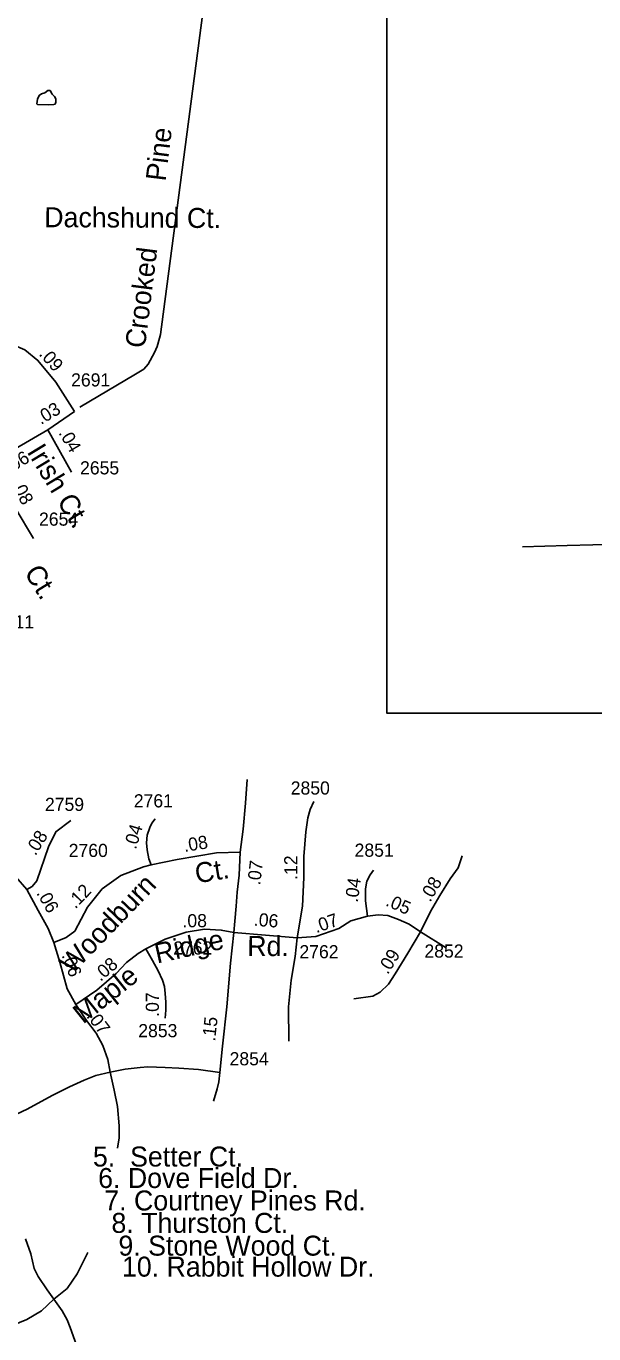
# Model space of a CAD drawing. Extents: x 2290055 to 2389491, y 66597 to 237875.
# Drawn here: x 2353039 to 2355737, y 196972 to 203191 of the extents above; entities that cross this region are included whole.
import ezdxf

# ---------------------------------------------------------------- set-up
doc = ezdxf.new("R2010")
doc.units = 0
for name, color, linetype in [('Exist Hydrographic Pond Under 1500 Sq Ft', 7, 'Continuous'), ('Exist Road Non-System Type 51', 7, 'Continuous'), ('Exist Road Non-System Type 51 Label', 7, 'Continuous'), ('Exist Road Secondary Mileage Hundredths English Label', 7, 'Continuous'), ('Exist Road Secondary Type 51 Attributed', 7, 'Continuous'), ('Exist Road Secondary Type 51 Label', 7, 'Continuous'), ('Exist Road Secondary Type 51 Number Label', 7, 'Continuous'), ('Map Preparation Inset Cut Line', 7, 'Continuous')]:
    doc.layers.add(name, color=color, linetype=linetype)

msp = doc.modelspace()

# ---------------------------------------------------------------- linework, layer by layer
at = {"layer": 'Exist Hydrographic Pond Under 1500 Sq Ft'}
msp.add_lwpolyline([(2353144, 202817), (2353092.5, 202819.4), (2353089.2, 202821.5), (2353093, 202843.7), (2353101.5, 202861.9), (2353112.5, 202869.5), (2353127.2, 202873.9), (2353142.5, 202884.8), (2353153, 202884.5), (2353162, 202868.5), (2353173.7, 202857.1), (2353179.5, 202845.3), (2353180, 202829.7), (2353176.5, 202820.9), (2353170, 202819), (2353144, 202817)], dxfattribs=at)
at = {"layer": 'Exist Road Non-System Type 51'}
msp.add_line((2354912.9, 198883.4), (2355035.7, 198807.8), dxfattribs=at)
for points in [[(2353956.9, 203847.9), (2353677.4, 201724.8), (2353665.2, 201678.3), (2353661.6, 201668.1), (2353648.8, 201639.6), (2353618.9, 201584.4), (2353597.9, 201559.5), (2353558.8, 201536), (2353294.2, 201378.4)], [(2355397.2, 200715.5), (2355609.9, 200721), (2356219.5, 200737.2), (2356635.4, 200743.7), (2356845.9, 200749.6)], [(2354090, 199608.7), (2354081.3, 199495.3), (2354069.9, 199371.7), (2354056.8, 199262.2)], [(2354287, 198364.1), (2354286.1, 198527.3), (2354298.7, 198653.4), (2354317.6, 198766.8), (2354327.1, 198855.1)], [(2352800.3, 197768.5), (2352831.6, 197814.1), (2352850.6, 197850.3), (2352871.5, 197894), (2352896.3, 197935.9), (2352929.6, 197972), (2352966.2, 198003.9), (2353044.2, 198040.5), (2353163.5, 198105.5), (2353245, 198146.9), (2353314.7, 198178.8), (2353370.3, 198200.1), (2353438.8, 198216.6)], [(2353958.7, 198215.4), (2353858, 198228.7), (2353764.8, 198236.3), (2353700.2, 198238.2), (2353616.6, 198242), (2353580.5, 198238.2), (2353510.2, 198230.6), (2353438.8, 198216.6)], [(2353438.8, 198216.6), (2353456.9, 198131.7), (2353473.2, 198054), (2353481.8, 197961.3), (2353481.8, 197903.7), (2353473, 197855)], [(2353035.8, 197424.3), (2353061, 197351.9), (2353076.8, 197282.5), (2353095.6, 197244.7), (2353139.7, 197181.7), (2353171.2, 197137.6)], [(2353171.2, 197137.6), (2353234.2, 197188), (2353281.5, 197257.3), (2353331.9, 197358.2)], [(2353171.2, 197137.6), (2353111.4, 197080.8), (2353042.1, 197039.9), (2352972.8, 197011.5), (2352850, 196973.7), (2352739.8, 196935.9)], [(2353171.2, 197137.6), (2353209.5, 197081.4), (2353234.5, 197038.6), (2353248.7, 197002.9), (2353263, 196962.4), (2353271.3, 196936.2), (2353284.4, 196899.3), (2353296.3, 196869.6), (2353316.1, 196822.4)]]:
    msp.add_lwpolyline(points, dxfattribs=at)
at = {"layer": 'Exist Road Secondary Type 51 Attributed'}
for p, q in [((2352861.8, 201108.5), (2353141.9, 201270.8)), ((2352861.8, 201108.5), (2353074.1, 200754.5)), ((2354025.2, 198881.1), (2354327.1, 198855.1))]:
    msp.add_line(p, q, dxfattribs=at)
for points in [[(2353268.6, 201359.3), (2353180.2, 201497.9), (2353094.7, 201601.2), (2353032.8, 201651.3), (2352973.8, 201677.9)], [(2353141.9, 201270.8), (2353268.6, 201359.3)], [(2353141.9, 201270.8), (2353253.9, 201070.2)], [(2354327.1, 198855.1), (2354352.3, 199006.3), (2354358.6, 199141.8), (2354358.6, 199242.7), (2354368, 199359.3), (2354377.5, 199425.5), (2354388.4, 199466), (2354405.8, 199504.2)], [(2353042.6, 199084.5), (2353067.3, 199099.8), (2353090.1, 199126.4), (2353145.2, 199288), (2353179.4, 199360.3), (2353251.7, 199413.6)], [(2353632.7, 199202.5), (2353622.8, 199230.4), (2353613.7, 199274.7), (2353611.3, 199307.1), (2353613.7, 199343.2), (2353627.2, 199380.8), (2353635.8, 199401), (2353651.7, 199421.2)], [(2352842.1, 199286.1), (2352917.2, 199219.6), (2352989.4, 199145.4), (2353042.6, 199084.5)], [(2353170.9, 198833.5), (2353229.8, 198856.3), (2353269.7, 198886.8), (2353330.5, 199000.9), (2353400.9, 199088.3), (2353488.3, 199151.1), (2353596.7, 199192.9), (2353632.7, 199202.5)], [(2353632.7, 199202.5), (2353756.3, 199227.2), (2353944.4, 199259.5), (2354056.8, 199262.2)], [(2354056.8, 199262.2), (2354051.8, 199153), (2354042.3, 199073.1), (2354036.6, 199006.6), (2354030.9, 198934.3), (2354025.2, 198881.1)], [(2354912.9, 198883.4), (2354960.1, 198981.1), (2355004.2, 199056.7), (2355054.6, 199135.5), (2355092.4, 199189.1), (2355111.3, 199245.8)], [(2354660.9, 198959), (2354651.5, 199031.5), (2354651.5, 199088.3), (2354658.6, 199124.9), (2354674.5, 199155.3), (2354689.2, 199176.5)], [(2353042.6, 199084.5), (2353096.8, 198985.7), (2353144.3, 198900.1), (2353170.9, 198833.5)], [(2354327.1, 198855.1), (2354415.2, 198861.4), (2354525.5, 198899.2), (2354582.2, 198937), (2354660.9, 198959)], [(2354660.9, 198959), (2354711.3, 198965.4), (2354758.5, 198962.2), (2354808.9, 198943.3), (2354859.3, 198921.2), (2354912.9, 198883.4)], [(2353607.1, 198803.1), (2353700.2, 198848.7), (2353799, 198883), (2353886.5, 198896.3), (2353966.3, 198892.5), (2354025.2, 198881.1)], [(2353170.9, 198833.5), (2353198.5, 198740.3), (2353234.6, 198612.9), (2353274.5, 198538.7)], [(2354025.2, 198881.1), (2354010, 198734.6), (2353992.9, 198527.3), (2353972, 198340.9), (2353958.7, 198215.4), (2353954.4, 198170), (2353946.7, 198137.4), (2353928.9, 198079.3)], [(2354912.9, 198883.4), (2354853, 198782.6), (2354793.2, 198684.9), (2354761.7, 198634.5), (2354720.7, 198596.6), (2354686.1, 198577.7), (2354596.6, 198565.7)], [(2353274.5, 198538.7), (2353375.2, 198607.2), (2353466.4, 198685.2), (2353515.9, 198738.4), (2353571, 198780.3), (2353607.1, 198803.1)], [(2353607.1, 198803.1), (2353639.4, 198747.9), (2353666, 198698.5), (2353686.9, 198654.7), (2353696.4, 198624.3), (2353700.2, 198590.1), (2353702.1, 198550.1), (2353702.1, 198512.1), (2353700.2, 198474.1)], [(2353274.5, 198538.7), (2353325.8, 198462.7), (2353371.4, 198401.8), (2353403.7, 198342.8), (2353426.5, 198276.3), (2353438.8, 198216.6)]]:
    msp.add_lwpolyline(points, dxfattribs=at)
at = {"layer": 'Map Preparation Inset Cut Line'}
msp.add_lwpolyline([(2334313.2, 192135.8), (2334313.2, 208219.9), (2345070.4, 208219.9), (2345070.4, 203348), (2354753, 203348), (2354753, 199924.5), (2369645.2, 199924.5), (2369645.2, 192135.8), (2354753, 192135.8)], close=True, dxfattribs=at)

# ---------------------------------------------------------------- texts
at = {"layer": 'Exist Road Non-System Type 51 Label'}
for s, rotation, p in [('Pine ', 82.93844, (2353701.2, 202450.9)), ('Crooked', 82.87687, (2353603.3, 201656.7))]:
    msp.add_text(s, height=95, rotation=rotation, dxfattribs=at).set_placement(p)
at = {"layer": 'Exist Road Secondary Mileage Hundredths English Label'}
for s, rotation, p in [('.09', 311.80093, (2353096.8, 201629.2)), ('.03', 30.77348, (2353109.3, 201293.9)), ('.04', 300.51084, (2353191.3, 201256.8)), ('.06', 30.77355, (2352961.2, 201062.5)), ('.08', 297.92644, (2352967.4, 201011)), ('.04', 73.21675, (2353560.7, 199272.9)), ('.08', 58.08604, (2353083.4, 199242.6)), ('.08', 9.01839, (2353791.7, 199263.6)), ('.07', 83.21537, (2354151.1, 199103.8)), ('.12', 90.00002, (2354327.8, 199131.3)), ('.08', 59.7595, (2354959, 199022.1)), ('.12', 45.91658, (2353273, 198990.7)), ('.04', 81.96265, (2354614.8, 199021.4)), ('.06', 299.72798, (2353086.4, 199068.3)), ('.05', 336.29409, (2354743.1, 199010.2)), ('.08', 0.52381, (2353782.3, 198905.2)), ('.06', 355.07736, (2354119.1, 198913.5)), ('.07', 18.93538, (2354418.2, 198877.4)), ('.06', 290.38139, (2353206.8, 198772.3)), ('.09', 58.01131, (2354757.5, 198677.8)), ('.08', 40.52036, (2353392, 198645.4)), ('.07', 89.81864, (2353669.8, 198479.9)), ('.07', 306.85286, (2353323.2, 198482.2)), ('.15', 83.59953, (2353936.6, 198361.1))]:
    msp.add_text(s, height=62.5, rotation=rotation, dxfattribs=at).set_placement(p)
at = {"layer": 'Exist Road Secondary Type 51 Label'}
for s, rotation, p in [('Dachshund Ct.', 359.72017, (2353125, 202235.2)), ('Irish Ct.', 301.28265, (2353040.1, 201167.5)), ('Ct.', 301.75943, (2353027.3, 200592.8)), ('Ct.', 9.46227, (2353849.4, 199113.9)), ('Woodburn', 46.15044, (2353257.7, 198678.9)), ('Ridge', 12.49675, (2353661.1, 198733.1)), ('Rd.', 359.61891, (2354089.5, 198769.6)), ('Maple', 38.61721, (2353309.9, 198442.5))]:
    msp.add_text(s, height=95, rotation=rotation, dxfattribs=at).set_placement(p)
for s, p in [('5.  Setter Ct.', (2353356.4, 197767.7)), ('6. Dove Field Dr.', (2353381.2, 197665.7)), ('7. Courtney Pines Rd.', (2353410.3, 197558.8)), ('8. Thurston Ct.', (2353444.4, 197452.2)), ('9. Stone Wood Ct.', (2353477.6, 197344)), ('10. Rabbit Hollow Dr.', (2353494.3, 197244.1))]:
    msp.add_text(s, height=95, dxfattribs=at).set_placement(p)
at = {"layer": 'Exist Road Secondary Type 51 Number Label'}
for s, p in [('2691', (2353252.7, 201477.6)), ('2655', (2353295.3, 201059.4)), ('2654', (2353100.2, 200815.5)), ('2611', (2352891, 200326.8)), ('2850', (2354296.3, 199536.9)), ('2759', (2353128.4, 199458.9)), ('2761', (2353550.7, 199475.8)), ('2760', (2353241.3, 199239.9)), ('2851', (2354599.8, 199241.1)), ('2762', (2353737.9, 198775.9)), ('2762', (2354337.6, 198758.2)), ('2852', (2354931.8, 198761.3)), ('2853', (2353571.8, 198382.8)), ('2854', (2354005.8, 198249.1))]:
    msp.add_text(s, height=62.5, dxfattribs=at).set_placement(p)

doc.saveas('drawing.dxf')
